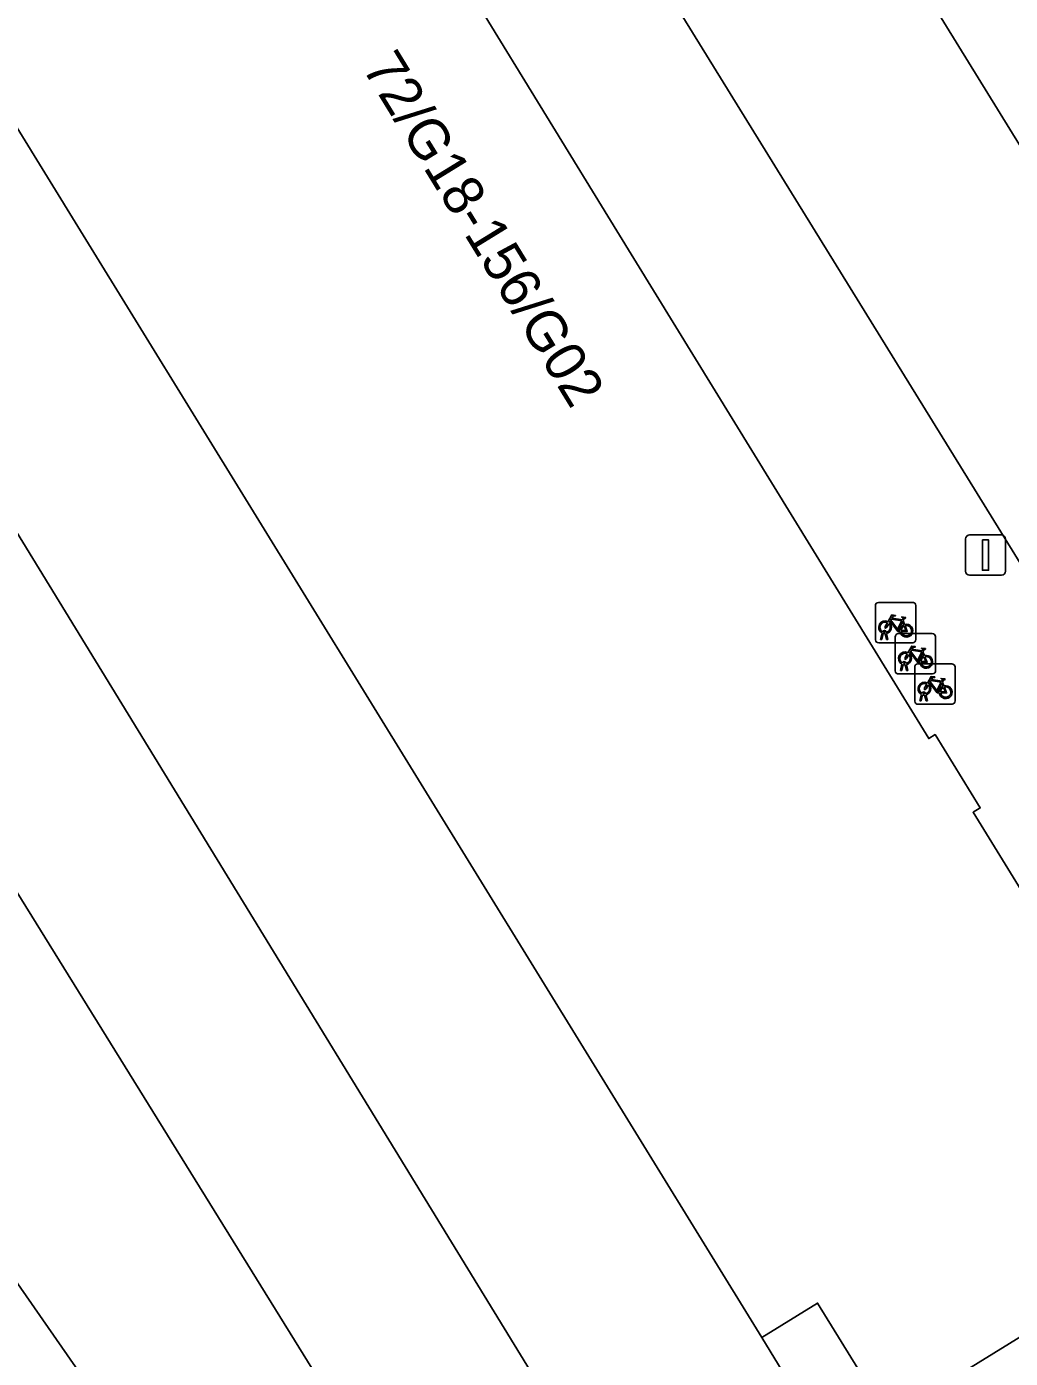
# Model space of a CAD drawing. Extents: x 159039 to 160102, y 381214 to 382524.
# Drawn here: x 159607.5 to 159631.89, y 382222.07 to 382255.05 of the extents above; entities that cross this region are included whole.
import ezdxf

# ---------------------------------------------------------------- set-up
doc = ezdxf.new("R2010")
doc.units = 0
for name, color, linetype in [('IMGEO_Fietsenrek', 7, 'Continuous'), ('IMGEO_Groenvoorziening', 7, 'Continuous'), ('IMGEO_Lichtmast', 7, 'Continuous'), ('IMGEO_Pand', 7, 'Continuous'), ('IMGEO_Pand_nummerreeks', 7, 'Continuous'), ('IMGEO_Pand_overbouw', 7, 'Continuous'), ('IMGEO_Parkeervlak_open', 7, 'Continuous'), ('IMGEO_Rijbaan_lokaal_open', 7, 'Continuous'), ('IMGEO_Terreindeel_halfverhard', 7, 'Continuous'), ('IMGEO_Voetpad_gesloten', 7, 'Continuous'), ('IMGEO_Voetpad_open', 7, 'Continuous')]:
    doc.layers.add(name, color=color, linetype=linetype)

msp = doc.modelspace()

# ---------------------------------------------------------------- linework, layer by layer
at = {"layer": 'IMGEO_Fietsenrek'}
for p, q in [((159628.615, 382240.794), (159629.456, 382240.794)), ((159629.456, 382240.794), (159628.615, 382240.794)), ((159628.54, 382239.869), (159628.54, 382240.71)), ((159628.54, 382240.71), (159628.54, 382239.869)), ((159629.54, 382240.719), (159629.54, 382239.878)), ((159629.54, 382239.878), (159629.54, 382240.719)), ((159628.809, 382240.061), (159628.81, 382240.054)), ((159629.227, 382240.343), (159629.263, 382240.248)), ((159629.465, 382239.794), (159628.624, 382239.794)), ((159628.624, 382239.794), (159629.465, 382239.794)), ((159628.667, 382239.878), (159628.706, 382240.038)), ((159628.701, 382239.878), (159628.667, 382239.878)), ((159628.736, 382240.026), (159628.701, 382239.878)), ((159628.778, 382240.05), (159628.777, 382240.054)), ((159628.819, 382239.878), (159628.785, 382240.02)), ((159628.817, 382240.024), (159628.852, 382239.878)), ((159628.852, 382239.878), (159628.819, 382239.878)), ((159629.032, 382239.098), (159629.032, 382239.939)), ((159629.032, 382239.939), (159629.032, 382239.098)), ((159629.107, 382240.023), (159629.948, 382240.023)), ((159629.948, 382240.023), (159629.107, 382240.023)), ((159630.032, 382239.948), (159630.032, 382239.107)), ((159630.032, 382239.107), (159630.032, 382239.948)), ((159629.719, 382239.572), (159629.755, 382239.477)), ((159629.159, 382239.107), (159629.198, 382239.267)), ((159629.193, 382239.107), (159629.159, 382239.107)), ((159629.228, 382239.255), (159629.193, 382239.107)), ((159629.27, 382239.279), (159629.269, 382239.283)), ((159629.311, 382239.107), (159629.277, 382239.249)), ((159629.301, 382239.29), (159629.302, 382239.283)), ((159629.309, 382239.253), (159629.344, 382239.107)), ((159629.344, 382239.107), (159629.311, 382239.107)), ((159629.515, 382238.347), (159629.515, 382239.188)), ((159629.515, 382239.188), (159629.515, 382238.347)), ((159629.59, 382239.272), (159630.431, 382239.272)), ((159630.431, 382239.272), (159629.59, 382239.272)), ((159630.515, 382239.197), (159630.515, 382238.356)), ((159630.515, 382238.356), (159630.515, 382239.197)), ((159629.957, 382239.023), (159629.116, 382239.023)), ((159629.116, 382239.023), (159629.957, 382239.023)), ((159630.202, 382238.821), (159630.238, 382238.726)), ((159629.642, 382238.356), (159629.681, 382238.516)), ((159629.711, 382238.504), (159629.676, 382238.356)), ((159629.753, 382238.528), (159629.752, 382238.532)), ((159629.794, 382238.356), (159629.76, 382238.498)), ((159629.784, 382238.539), (159629.785, 382238.532)), ((159629.792, 382238.502), (159629.827, 382238.356)), ((159630.44, 382238.272), (159629.599, 382238.272)), ((159629.599, 382238.272), (159630.44, 382238.272)), ((159629.676, 382238.356), (159629.642, 382238.356)), ((159629.827, 382238.356), (159629.794, 382238.356))]:
    msp.add_line(p, q, dxfattribs=at)
for points in [[(159628.853, 382240.32), (159628.948, 382240.484), (159629.034, 382240.47), (159629.036, 382240.461), (159628.98, 382240.45), (159628.953, 382240.405), (159629.209, 382240.364)], [(159629.209, 382240.364), (159629.234, 382240.413), (159629.228, 382240.417), (159629.205, 382240.421), (159629.193, 382240.428), (159629.192, 382240.431), (159629.194, 382240.436), (159629.289, 382240.421), (159629.291, 382240.411), (159629.281, 382240.398), (159629.269, 382240.392), (159629.255, 382240.398), (159629.227, 382240.343)], [(159628.874, 382240.268), (159628.822, 382240.178), (159628.782, 382240.153), (159628.783, 382240.2), (159628.838, 382240.294)], [(159629.149, 382240.076), (159629.099, 382240.076), (159628.908, 382240.327), (159628.889, 382240.295)], [(159629.196, 382240.339), (159628.939, 382240.38), (159628.922, 382240.351), (159629.089, 382240.131), (159629.196, 382240.339)], [(159629.244, 382240.241), (159629.214, 382240.318), (159629.105, 382240.1), (159629.148, 382240.1)], [(159629.178, 382240.1), (159629.298, 382240.099), (159629.254, 382240.213)], [(159629.274, 382240.22), (159629.329, 382240.075), (159629.179, 382240.075)], [(159629.366, 382239.497), (159629.314, 382239.407), (159629.274, 382239.382), (159629.275, 382239.429), (159629.33, 382239.523)], [(159629.345, 382239.549), (159629.44, 382239.713), (159629.526, 382239.699), (159629.528, 382239.69), (159629.472, 382239.679), (159629.445, 382239.634), (159629.701, 382239.593)], [(159629.641, 382239.305), (159629.591, 382239.305), (159629.4, 382239.556), (159629.381, 382239.524)], [(159629.688, 382239.568), (159629.431, 382239.609), (159629.414, 382239.58), (159629.581, 382239.36), (159629.688, 382239.568)], [(159629.736, 382239.47), (159629.706, 382239.547), (159629.597, 382239.329), (159629.64, 382239.329)], [(159629.67, 382239.329), (159629.79, 382239.328), (159629.746, 382239.442)], [(159629.766, 382239.449), (159629.821, 382239.304), (159629.671, 382239.304)], [(159629.701, 382239.593), (159629.726, 382239.642), (159629.72, 382239.646), (159629.697, 382239.65), (159629.685, 382239.657), (159629.684, 382239.66), (159629.686, 382239.665), (159629.781, 382239.65), (159629.783, 382239.64), (159629.773, 382239.627), (159629.761, 382239.621), (159629.747, 382239.627), (159629.719, 382239.572)], [(159629.849, 382238.746), (159629.797, 382238.656), (159629.757, 382238.631), (159629.758, 382238.678), (159629.813, 382238.772)], [(159629.828, 382238.798), (159629.923, 382238.962), (159630.009, 382238.948), (159630.011, 382238.939), (159629.955, 382238.928), (159629.928, 382238.883), (159630.184, 382238.842)], [(159630.124, 382238.554), (159630.074, 382238.554), (159629.883, 382238.805), (159629.864, 382238.773)], [(159630.171, 382238.817), (159629.914, 382238.858), (159629.897, 382238.829), (159630.064, 382238.609), (159630.171, 382238.817)], [(159630.219, 382238.719), (159630.189, 382238.796), (159630.08, 382238.578), (159630.123, 382238.578)], [(159630.184, 382238.842), (159630.209, 382238.891), (159630.203, 382238.895), (159630.18, 382238.899), (159630.168, 382238.906), (159630.167, 382238.909), (159630.169, 382238.914), (159630.264, 382238.899), (159630.266, 382238.889), (159630.256, 382238.876), (159630.244, 382238.87), (159630.23, 382238.876), (159630.202, 382238.821)], [(159630.153, 382238.578), (159630.273, 382238.577), (159630.229, 382238.691)], [(159630.249, 382238.698), (159630.304, 382238.553), (159630.154, 382238.553)]]:
    msp.add_lwpolyline(points, dxfattribs=at)
for centre, radius, start, end in [((159628.618, 382240.716), 0.0779, 92.4484, 184.2845), ((159628.618, 382240.716), 0.0779, 92.4484, 184.2845), ((159629.462, 382240.716), 0.0779, 2.4484, 94.2845), ((159629.462, 382240.716), 0.0779, 2.4484, 94.2845), ((159628.78, 382240.179), 0.159, 62.6766, 242.1369), ((159628.78, 382240.179), 0.129, 63.3192, 238.903), ((159628.76, 382240.05), 0.0499, 12.8025, 158.6934), ((159628.76, 382240.05), 0.0174, 12.8025, 163.4502), ((159628.78, 382240.179), 0.129, 283.6043, 43.4302), ((159628.78, 382240.179), 0.159, 283.5766, 46.6042), ((159629.307, 382240.095), 0.159, 113.3408, 178.3217), ((159629.307, 382240.095), 0.159, 187.0065, 105.7708), ((159629.307, 382240.095), 0.129, 113.923, 177.9556), ((159629.307, 382240.095), 0.129, 188.6715, 104.5883), ((159628.618, 382239.872), 0.0779, 182.4484, 274.2845), ((159628.618, 382239.872), 0.0779, 182.4484, 274.2845), ((159628.78, 382240.179), 0.159, 253.9967, 271.7867), ((159628.78, 382240.179), 0.129, 253.415, 269.0204), ((159629.11, 382239.945), 0.0779, 92.4484, 184.2845), ((159629.11, 382239.945), 0.0779, 92.4484, 184.2845), ((159629.462, 382239.872), 0.0779, 272.4484, 4.2845), ((159629.462, 382239.872), 0.0779, 272.4484, 4.2845), ((159629.954, 382239.945), 0.0779, 2.4484, 94.2845), ((159629.954, 382239.945), 0.0779, 2.4484, 94.2845), ((159629.272, 382239.408), 0.159, 62.6766, 242.1369), ((159629.272, 382239.408), 0.129, 63.3192, 238.903), ((159629.272, 382239.408), 0.129, 283.6043, 43.4302), ((159629.272, 382239.408), 0.159, 283.5766, 46.6042), ((159629.799, 382239.324), 0.159, 113.3408, 178.3217), ((159629.799, 382239.324), 0.159, 187.0065, 105.7708), ((159629.799, 382239.324), 0.129, 113.923, 177.9556), ((159629.799, 382239.324), 0.129, 188.6715, 104.5883), ((159629.11, 382239.101), 0.0779, 182.4484, 274.2845), ((159629.11, 382239.101), 0.0779, 182.4484, 274.2845), ((159629.252, 382239.279), 0.0499, 12.8025, 158.6934), ((159629.272, 382239.408), 0.159, 253.9967, 271.7867), ((159629.252, 382239.279), 0.0174, 12.8025, 163.4502), ((159629.272, 382239.408), 0.129, 253.415, 269.0204), ((159629.593, 382239.194), 0.0779, 92.4484, 184.2845), ((159629.593, 382239.194), 0.0779, 92.4484, 184.2845), ((159629.954, 382239.101), 0.0779, 272.4484, 4.2845), ((159629.954, 382239.101), 0.0779, 272.4484, 4.2845), ((159630.437, 382239.194), 0.0779, 2.4484, 94.2845), ((159630.437, 382239.194), 0.0779, 2.4484, 94.2845), ((159629.755, 382238.657), 0.159, 62.6766, 242.1369), ((159629.755, 382238.657), 0.129, 63.3192, 238.903), ((159629.755, 382238.657), 0.129, 283.6043, 43.4302), ((159629.755, 382238.657), 0.159, 283.5766, 46.6042), ((159629.735, 382238.528), 0.0499, 12.8025, 158.6934), ((159629.755, 382238.657), 0.159, 253.9967, 271.7867), ((159629.735, 382238.528), 0.0174, 12.8025, 163.4502), ((159629.755, 382238.657), 0.129, 253.415, 269.0204), ((159630.282, 382238.573), 0.159, 113.3408, 178.3217), ((159630.282, 382238.573), 0.159, 187.0065, 105.7708), ((159630.282, 382238.573), 0.129, 113.923, 177.9556), ((159630.282, 382238.573), 0.129, 188.6715, 104.5883), ((159629.593, 382238.35), 0.0779, 182.4484, 274.2845), ((159629.593, 382238.35), 0.0779, 182.4484, 274.2845), ((159630.437, 382238.35), 0.0779, 272.4484, 4.2845), ((159630.437, 382238.35), 0.0779, 272.4484, 4.2845)]:
    msp.add_arc(centre, radius, start, end, dxfattribs=at)
at = {"layer": 'IMGEO_Groenvoorziening'}
for points in [[(159608.843, 382250), (159599.636, 382264.95), (159598.386, 382266.996), (159593.796, 382264.052), (159593.941, 382263.819), (159599.716, 382254.534), (159599.746, 382253.468)], [(159601.652, 382251.664), (159602.672, 382250), (159604.09, 382247.688), (159604.948, 382248.213), (159606.704, 382245.349), (159605.846, 382244.823), (159624.404, 382214.556), (159625.165, 382213.767), (159625.779, 382213.562), (159627.043, 382213.798), (159639.692, 382221.541), (159639.192, 382222.335), (159637.085, 382225.663), (159628.862, 382220.595), (159627.467, 382219.732), (159625.723, 382222.589), (159608.843, 382250)], [(159628.279, 382202.233), (159622.928, 382211.086), (159621.704, 382210.327), (159599.343, 382246.388), (159598.364, 382247.723), (159576.159, 382220.348), (159570.87, 382222.118), (159570.289, 382222.313), (159570.197, 382222.166), (159570.307, 382220.959), (159570.587, 382220.649)]]:
    msp.add_lwpolyline(points, dxfattribs=at)
for points in [[(159605.719, 382226.163), (159592.583, 382217.028), (159607.144, 382196.09), (159620.28, 382205.225)], [(159607.144, 382196.09), (159592.583, 382217.028), (159605.719, 382226.163), (159620.28, 382205.225)]]:
    msp.add_lwpolyline(points, close=True, dxfattribs=at)
at = {"layer": 'IMGEO_Lichtmast'}
for p, q in [((159630.874, 382242.467), (159631.664, 382242.467)), ((159631.664, 382242.467), (159630.874, 382242.467)), ((159630.774, 382241.567), (159630.774, 382242.367)), ((159630.774, 382242.367), (159630.774, 382241.567)), ((159631.764, 382242.367), (159631.764, 382241.567)), ((159631.764, 382241.567), (159631.764, 382242.367)), ((159631.664, 382241.467), (159630.874, 382241.467)), ((159630.874, 382241.467), (159631.664, 382241.467))]:
    msp.add_line(p, q, dxfattribs=at)
msp.add_lwpolyline([(159631.194, 382242.342), (159631.344, 382242.342), (159631.344, 382241.592), (159631.194, 382241.592), (159631.194, 382242.342)], dxfattribs=at)
for centre, start, end in [((159630.874, 382242.367), 90, 180), ((159630.874, 382242.367), 90, 180), ((159631.664, 382242.367), 0, 90), ((159631.664, 382242.367), 360, 90), ((159630.874, 382241.567), 180, 270), ((159630.874, 382241.567), 180, 270), ((159631.664, 382241.567), 270, 0), ((159631.664, 382241.567), 270, 0)]:
    msp.add_arc(centre, 0.1, start, end, dxfattribs=at)
at = {"layer": 'IMGEO_Pand'}
msp.add_lwpolyline([(159625.723, 382222.589), (159627.107, 382223.443), (159628.862, 382220.595), (159637.085, 382225.663), (159630.962, 382235.597), (159631.139, 382235.706), (159630.02, 382237.521), (159629.862, 382237.424), (159622.133, 382250), (159618.642, 382255.68), (159616.267, 382259.545), (159616.392, 382259.777), (159615.348, 382261.472), (159615.176, 382261.366), (159607.582, 382273.688), (159599.396, 382268.643), (159599.837, 382267.927), (159601.111, 382265.859), (159599.636, 382264.95), (159608.843, 382250)], close=True, dxfattribs=at)
at = {"layer": 'IMGEO_Pand_overbouw'}
msp.add_lwpolyline([(159627.107, 382223.443), (159625.723, 382222.589), (159627.467, 382219.732), (159628.862, 382220.595)], close=True, dxfattribs=at)
at = {"layer": 'IMGEO_Parkeervlak_open'}
msp.add_lwpolyline([(159625.662, 382262.584), (159649.177, 382224.477), (159652.648, 382226.624)], dxfattribs=at)
at = {"layer": 'IMGEO_Rijbaan_lokaal_open'}
for points in [[(159611.027, 382275.978), (159611.081, 382275.89), (159617.083, 382266.15), (159621.97, 382258.222), (159631.993, 382241.985), (159636.884, 382234.049), (159640.829, 382227.648), (159643.519, 382223.285)], [(159646.227, 382222.652), (159649.177, 382224.477), (159625.662, 382262.584)]]:
    msp.add_lwpolyline(points, dxfattribs=at)
at = {"layer": 'IMGEO_Terreindeel_halfverhard'}
msp.add_lwpolyline([(159627.107, 382223.443), (159625.723, 382222.589), (159627.467, 382219.732), (159628.862, 382220.595)], close=True, dxfattribs=at)
at = {"layer": 'IMGEO_Voetpad_gesloten'}
for points in [[(159624.404, 382214.556), (159605.846, 382244.823), (159604.122, 382247.636), (159604.09, 382247.688), (159602.672, 382250), (159601.652, 382251.664)], [(159598.364, 382247.723), (159599.343, 382246.388), (159621.704, 382210.327), (159622.928, 382211.086), (159628.279, 382202.233), (159633.755, 382193.439), (159635.564, 382191.124), (159642.508, 382181.681), (159655.1, 382164.559), (159665.257, 382150.31)]]:
    msp.add_lwpolyline(points, dxfattribs=at)
at = {"layer": 'IMGEO_Voetpad_open'}
for points in [[(159609.692, 382276.263), (159598.791, 382269.521), (159597.509, 382268.728), (159597.199, 382268.612), (159596.869, 382268.608), (159596.934, 382268.505), (159597.464, 382267.658), (159597.925, 382267.751), (159599.396, 382268.643), (159607.582, 382273.688), (159615.176, 382261.366), (159615.348, 382261.472), (159616.392, 382259.777), (159616.267, 382259.545), (159618.642, 382255.68), (159622.133, 382250), (159629.862, 382237.424), (159630.02, 382237.521), (159631.139, 382235.706), (159630.962, 382235.597), (159637.085, 382225.663), (159639.192, 382222.335), (159639.692, 382221.541)], [(159643.519, 382223.285), (159640.829, 382227.648), (159636.884, 382234.049), (159631.993, 382241.985), (159621.97, 382258.222), (159617.083, 382266.15), (159611.081, 382275.89), (159611.027, 382275.978)]]:
    msp.add_lwpolyline(points, dxfattribs=at)

# ---------------------------------------------------------------- texts
at = {"layer": 'IMGEO_Pand_nummerreeks'}
msp.add_text('72/G18-156/G02', height=1, rotation=301.5635, dxfattribs=at).set_placement((159615.803, 382254.04))

doc.saveas('drawing.dxf')
